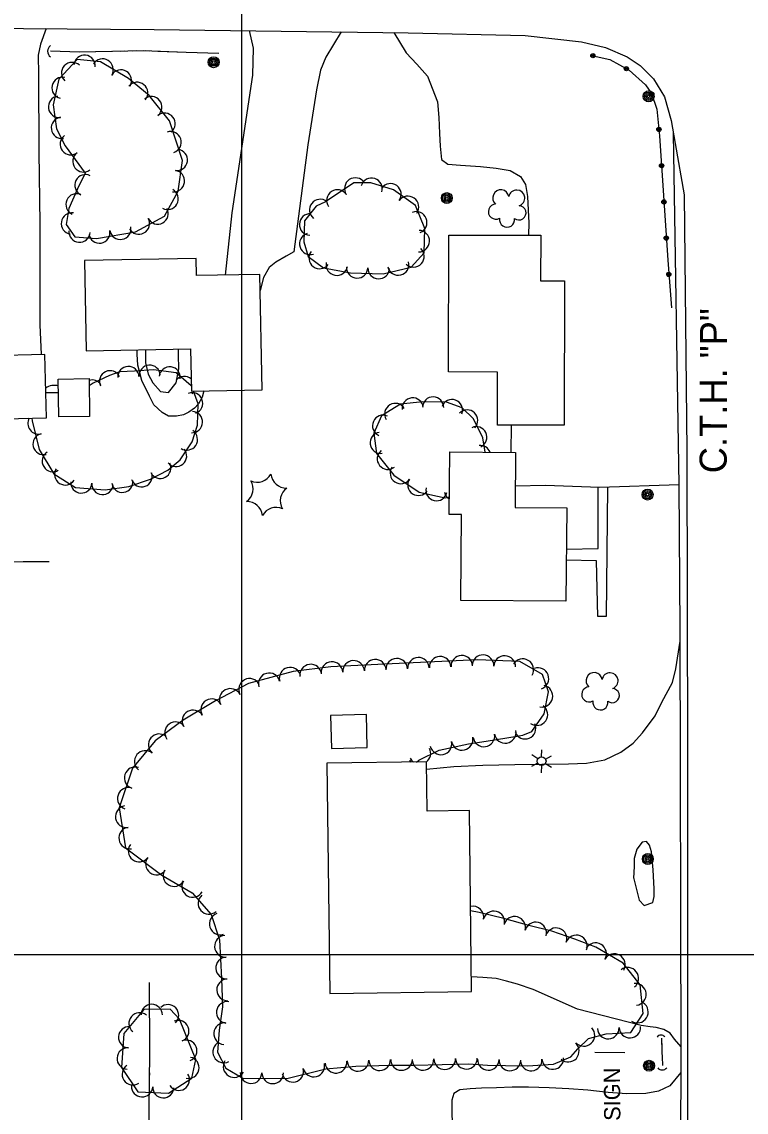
# Model space of a CAD drawing. Extents: x 353423 to 364002, y 127000 to 201942.
# Drawn here: x 362418.9 to 362685.8, y 142441.9 to 142843.4 of the extents above; entities that cross this region are included whole.
import ezdxf

# ---------------------------------------------------------------- set-up
doc = ezdxf.new("R2010")
doc.units = 0
for name, color, linetype in [('E_DTM_SlopeBottom', 7, 'Continuous'), ('E_DTM_SlopeTop', 7, 'Continuous'), ('E_FEN_Generic', 7, 'Continuous'), ('E_LAND_BrushLine', 7, 'Continuous'), ('E_LAND_TreeLine', 7, 'Continuous'), ('E_MISCPROP', 7, 'Continuous'), ('E_RW_IP', 7, 'Continuous'), ('E_STRUCT_WingWall', 7, 'Continuous'), ('E_WTR_FlowLine', 7, 'Continuous')]:
    doc.layers.add(name, color=color, linetype=linetype)

msp = doc.modelspace()

# ---------------------------------------------------------------- linework, layer by layer
at = {"layer": 'E_DTM_SlopeBottom'}
for points in [[(362429.02, 142644.6), (362360.33, 142644.27), (362309.67, 142645.54), (362309.21, 142645.58), (362311.17, 142679.88), (362312.28, 142723.96), (362315.17, 142819.6)], [(362429.02, 142644.6), (362419.47, 142644.55)]]:
    msp.add_lwpolyline(points, dxfattribs=at)
for centre, radius, start, end in [((362431.01, 142832.57), 2.59, 126.7274, 232.967), ((362654.41, 142468.61), 1.73, 39.3645, 145.604), ((362654.82, 142459.57), 2.08, 217.3967, 323.6362)]:
    msp.add_arc(centre, radius, start, end, dxfattribs=at)
at = {"layer": 'E_DTM_SlopeTop'}
for points in [[(361964.7, 142837.4), (362054.14, 142838.83), (362151.32, 142840.44), (362227.54, 142840.56), (362387.32, 142841.24), (362467.66, 142840.63), (362561.19, 142839.4), (362604.38, 142838.32), (362625.07, 142836.06), (362633.97, 142833.95), (362641.86, 142830.53), (362646.7, 142827.3), (362651.59, 142822.37), (362655.68, 142815.75), (362658.14, 142807.05), (362659.56, 142798.59), (362662.86, 142779.71), (362663.88, 142685.28), (362664.14, 142574.67), (362664.07, 142461.04), (362664.29, 142311.95), (362664.89, 142197.01), (362664.6, 142036.36), (362665.68, 141911.62)], [(362662.79, 141911.52), (362662.54, 142019.92), (362662.05, 142073.01), (362662.06, 142132.12), (362662.15, 142191.9), (362661.71, 142256.06), (362661.8, 142330.03), (362661.6, 142397.16), (362661.75, 142463.11), (362661.44, 142619.64), (362661.07, 142672.87), (362658.91, 142802.46)]]:
    msp.add_lwpolyline(points, dxfattribs=at)
at = {"layer": 'E_FEN_Generic'}
for points in [[(362442.31, 142787.66), (362439.4, 142781.92), (362436.18, 142774.73), (362435.2, 142768.76), (362438.47, 142764.26), (362446.47, 142763.58), (362460.84, 142766.13), (362471.52, 142771.91), (362476.51, 142781.03), (362478.06, 142792.4), (362473.28, 142806.93), (362465.83, 142816.23), (362458.2, 142822.53), (362447.94, 142828.69), (362439.32, 142829.54), (362432.53, 142822.33), (362430.44, 142812.8), (362431.68, 142804.01), (362434.86, 142797.73), (362442.31, 142787.66)], [(362530.72, 142777.15), (362527.32, 142775.54), (362523.1, 142770.14), (362522.79, 142762.35), (362524.45, 142757.03), (362530.08, 142752.81), (362540.04, 142751), (362552.03, 142750.63), (362562.34, 142753.12), (362567.16, 142758.32), (362567.32, 142767.26), (362563.99, 142775.81), (362555.88, 142781.59), (362547.52, 142784.15), (362541.16, 142784.11), (362530.72, 142777.15)], [(362481.36, 142709.33), (362481.32, 142709.44), (362475.78, 142714.22), (362467.45, 142715.24), (362460.42, 142714.78), (362454.98, 142714.52), (362451.24, 142713.23), (362445.17, 142710.37), (362443.72, 142709.38)], [(362422.66, 142697.49), (362422.71, 142696.48), (362425.31, 142685.97), (362430.76, 142677), (362438.72, 142671.92), (362449.61, 142671.11), (362458.29, 142672.31), (362466.27, 142675.05), (362472.76, 142678.35), (362477.23, 142682.15), (362481.61, 142688.76), (362483.59, 142694.96), (362483.92, 142702.71), (362482.1, 142707.43)], [(362432.42, 142706.84), (362432.31, 142706.83), (362428.09, 142706.78), (362427.75, 142706.77)], [(362589.59, 142684.97), (362588.71, 142690.21), (362585.3, 142697.24), (362581.18, 142701.23), (362575.37, 142703.38), (362566.6, 142703.52), (362558.42, 142702.61), (362551.35, 142698.31), (362548.53, 142691.99), (362549.6, 142684.42), (362555.91, 142676.5), (362565.25, 142670.27), (362574.91, 142668.15), (362576.43, 142668.46)], [(362564.33, 142570.88), (362565.2, 142571.61), (362572.61, 142575.28), (362583.42, 142577.56), (362590.01, 142578.52), (362597.63, 142579.79), (362603.46, 142580.74), (362606.83, 142582.17), (362611.33, 142588.56), (362612.98, 142596.75), (362610.72, 142603.07), (362602.39, 142607.9), (362586.72, 142608.48), (362568.32, 142607.61), (362550.01, 142606.81), (362532.69, 142605.87), (362518.91, 142604.22), (362502.4, 142599.76), (362490.28, 142593.42), (362478.34, 142586.27), (362467.99, 142578.68), (362459.63, 142568.57), (362454.76, 142553.95), (362457.14, 142539.23), (362470.55, 142529.21), (362481.7, 142522.76), (362488.7, 142514.68), (362491.68, 142505.41), (362492.49, 142491.15), (362492.79, 142480.75), (362491.65, 142472.18), (362490.99, 142464.03), (362494.02, 142458.17), (362500.32, 142454.43), (362516.56, 142454.33), (362530.94, 142457.9), (362541.96, 142458.89), (362554.57, 142459.31), (362563.38, 142459.21), (362573.72, 142459.55), (362583.5, 142459.73), (362590.43, 142459.32), (362597.07, 142459.13), (362605.2, 142458.99), (362614.82, 142459.64), (362621.1, 142462.3), (362623.74, 142465.26), (362627.72, 142469.02), (362634.16, 142470.81), (362643.31, 142471.23), (362647.79, 142478.23), (362646.64, 142488.85), (362640.39, 142496.84), (362630.31, 142502.67), (362622.66, 142505.6), (362614.18, 142508.55), (362605.72, 142510.69), (362596.53, 142513.25), (362587.34, 142515.47), (362584.25, 142516.11)], [(362476.98, 142476.23), (362473.51, 142479.84), (362463.91, 142479.8), (362456.46, 142470.86), (362455.65, 142458.39), (362461.63, 142449.48), (362472.89, 142448.99), (362481.57, 142454.49), (362483.03, 142461.3), (362476.98, 142476.23)]]:
    msp.add_lwpolyline(points, dxfattribs=at)
for centre, radius, start, end in [((362437.43, 142824.54), 3.93, 46.7171, 226.7018), ((362442.02, 142827.21), 3.93, 354.3794, 174.3641), ((362448.69, 142825.84), 3.93, 329.0111, 148.9957), ((362455.42, 142821.8), 3.93, 329.0111, 148.9957), ((362433.92, 142819.08), 3.93, 77.6471, 257.6317), ((362461.39, 142817.23), 3.93, 320.4668, 140.4515), ((362432.61, 142812.13), 3.93, 98.0483, 278.033), ((362466.6, 142811.98), 3.93, 308.705, 128.6897), ((362433.71, 142804.36), 3.93, 98.0483, 278.033), ((362471.5, 142805.86), 3.93, 308.705, 128.6897), ((362436.96, 142798.35), 3.93, 126.4988, 306.4835), ((362473.7, 142799.09), 3.93, 288.2198, 108.2045), ((362476, 142792.54), 3.93, 262.2501, 82.2348), ((362441.62, 142792.04), 3.93, 126.4988, 306.4835), ((362474.94, 142784.77), 3.93, 262.2501, 82.2348), ((362442.37, 142783.23), 3.93, 63.1918, 243.1764), ((362541.75, 142782.01), 3.96, 33.6724, 213.6571), ((362547.75, 142781.92), 3.96, 342.9897, 162.9744), ((362554.71, 142779.88), 3.96, 324.5101, 144.4948), ((362439.1, 142776.2), 3.93, 65.8694, 245.8541), ((362472.61, 142778.19), 3.93, 241.3176, 61.3023), ((362535.16, 142777.62), 3.96, 33.6724, 213.6571), ((362595.36, 142778.58), 2.97, 8.9211, 230.155), ((362601.22, 142778.52), 2.97, 286.5719, 169.5452), ((362528.84, 142774.12), 3.96, 52.0153, 232), ((362561.15, 142775.29), 3.96, 324.5101, 144.4948), ((362593.55, 142773.52), 2.78, 91.892, 299.665), ((362602.03, 142773.06), 2.61, 231.2771, 89.2097), ((362437.35, 142769.15), 3.93, 80.6591, 260.6438), ((362468.95, 142772.85), 3.93, 208.4158, 28.4005), ((362525.12, 142768.81), 3.96, 87.7212, 267.7058), ((362564.2, 142769.56), 3.96, 291.3093, 111.2939), ((362455.19, 142767.21), 3.93, 190.085, 10.0697), ((362462.04, 142769.12), 3.93, 208.4158, 28.4005), ((362597.65, 142770.56), 2.78, 168.569, 9.58), ((362440.19, 142766.18), 3.93, 175.1183, 355.103), ((362447.46, 142765.84), 3.93, 190.085, 10.0697), ((362525.17, 142761.67), 3.96, 107.3887, 287.3734), ((362565.16, 142762.66), 3.96, 268.9513, 88.9359), ((362563.19, 142757.08), 3.96, 227.1694, 47.1541), ((362528.65, 142756.47), 3.96, 143.1166, 323.1013), ((362534.95, 142754.03), 3.96, 169.7428, 349.7275), ((362542.46, 142753), 3.96, 178.2122, 358.1969), ((362550.37, 142752.75), 3.96, 178.2122, 358.1969), ((362557.55, 142754.09), 3.96, 193.6035, 13.5881), ((362458.17, 142712.62), 3.91, 2.6944, 182.6791), ((362466.01, 142713.09), 3.91, 3.7433, 183.728), ((362473.4, 142712.45), 3.91, 353.0782, 173.0628), ((362444.78, 142707.63), 3.91, 34.4018, 106.2214), ((362451.42, 142711.06), 3.91, 25.2661, 205.2508), ((362478.73, 142708.97), 3.91, 48.6293, 139.1754), ((362430.94, 142703.8), 5.76, 75.5973, 124.2442), ((362478.73, 142708.97), 3.91, 319.1907, 336.7689), ((362481.64, 142702.95), 3.91, 291.1689, 111.1536), ((362562.9, 142701.05), 3.9, 6.3586, 186.3433), ((362570.42, 142701.42), 3.9, 359.1328, 179.1175), ((362577.36, 142700.47), 3.9, 339.6444, 159.629), ((362481.59, 142696.04), 3.91, 267.5553, 87.54), ((362556.48, 142699.04), 3.9, 31.305, 211.2897), ((362582.99, 142696.64), 3.9, 316.0103, 135.9949), ((362425.05, 142695.54), 3.91, 150.414, 283.872), ((362551.97, 142694.7), 3.9, 65.9375, 245.9222), ((362426.93, 142687.95), 3.91, 103.8873, 283.872), ((362479.73, 142689.63), 3.91, 236.5101, 56.4948), ((362551.1, 142688.4), 3.9, 98.0763, 278.061), ((362586.32, 142690.46), 3.9, 295.8086, 115.7933), ((362587.75, 142683.54), 3.9, 21.3049, 96.2498), ((362430.32, 142681.66), 3.91, 121.2981, 301.2827), ((362475.75, 142683.58), 3.91, 220.3763, 40.361), ((362553.73, 142682.5), 3.9, 128.5234, 308.5081), ((362469.91, 142679.19), 3.91, 206.9741, 26.9588), ((362558.49, 142677.23), 3.9, 146.3501, 326.3348), ((362434.9, 142676.78), 3.91, 147.4555, 327.4402), ((362463.06, 142676.11), 3.91, 198.9215, 18.9062), ((362505.63, 142679.64), 5.72, 245.7088, 331.4737), ((362516.35, 142677.48), 5.72, 185.7088, 271.4737), ((362440.85, 142673.81), 3.91, 175.7736, 355.7583), ((362448.64, 142673.23), 3.91, 175.7736, 355.7583), ((362455.96, 142674.05), 3.91, 187.8733, 7.8579), ((362498.39, 142671.43), 5.72, 305.7087, 31.4737), ((362519.84, 142667.11), 5.72, 125.7088, 211.4737), ((362564.98, 142672.91), 3.9, 146.3501, 326.3348), ((362571.66, 142670.96), 3.9, 167.629, 347.6137), ((362578.46, 142670.95), 3.9, 191.3673, 238.6826), ((362501.88, 142661.06), 5.72, 5.7087, 91.4737), ((362512.6, 142658.9), 5.72, 65.7087, 151.4737), ((362533.14, 142603.8), 3.99, 3.1263, 183.111), ((362541.12, 142604.23), 3.99, 3.1263, 183.111), ((362549.09, 142604.67), 3.99, 3.1263, 183.111), ((362557.05, 142605.03), 3.99, 2.4975, 182.4822), ((362565.03, 142605.37), 3.99, 2.4975, 182.4822), ((362573.02, 142605.74), 3.99, 2.7337, 182.7184), ((362581, 142606.12), 3.99, 2.7337, 182.7184), ((362588.8, 142606.31), 3.99, 357.8883, 177.873), ((362596.79, 142606.02), 3.99, 357.8883, 177.873), ((362603.47, 142604.86), 3.99, 329.8776, 149.8622), ((362510.04, 142599.66), 3.99, 15.1364, 195.1211), ((362517.75, 142601.74), 3.99, 15.1364, 195.1211), ((362525.34, 142602.88), 3.99, 6.8362, 186.8208), ((362609.03, 142601.6), 3.99, 289.6977, 109.6823), ((362629.74, 142600.83), 2.97, 8.9211, 230.155), ((362635.6, 142600.77), 2.97, 286.5719, 169.5452), ((362502.8, 142597.61), 3.99, 27.5955, 207.5802), ((362610.52, 142595.11), 3.99, 258.6184, 78.6031), ((362495.72, 142593.91), 3.99, 27.5955, 207.5802), ((362627.93, 142595.77), 2.78, 91.892, 299.665), ((362636.41, 142595.31), 2.61, 231.2771, 89.2097), ((362488.83, 142590.12), 3.99, 30.9269, 210.9116), ((362608.63, 142588.35), 3.99, 234.8486, 54.8333), ((362632.03, 142592.81), 2.78, 168.569, 9.58), ((362481.98, 142586.01), 3.99, 30.9269, 210.9116), ((362475.55, 142581.63), 3.99, 36.2821, 216.2668), ((362604.27, 142583.36), 3.99, 202.9149, 22.8995), ((362469.51, 142577.22), 3.99, 50.3849, 230.3696), ((362581.11, 142579.21), 3.99, 191.9431, 11.9277), ((362589.13, 142580.5), 3.99, 188.2558, 8.2405), ((362596.97, 142581.79), 3.99, 189.4493, 9.4339), ((362464.41, 142571.07), 3.99, 50.3849, 230.3696), ((362565.55, 142574.12), 3.99, 307.0022, 26.3217), ((362573.3, 142577.56), 3.99, 191.9431, 11.9277), ((362558.83, 142568.99), 3.99, 27.8138, 39.9924), ((362565.55, 142574.12), 3.99, 206.337, 234.432), ((362460.66, 142565.05), 3.99, 71.5915, 251.5762), ((362458.14, 142557.47), 3.99, 71.5915, 251.5762), ((362457.4, 142550.75), 3.99, 99.187, 279.1717), ((362458.67, 142542.86), 3.99, 99.187, 279.1717), ((362462.11, 142538.12), 3.99, 143.2336, 323.2183), ((362468.51, 142533.34), 3.99, 143.2336, 323.2183), ((362474.96, 142529.07), 3.99, 149.9616, 329.9462), ((362481.87, 142525.07), 3.99, 149.9616, 329.9462), ((362487.85, 142518.85), 3.99, 130.9007, 310.8854), ((362492, 142511.25), 3.99, 107.8398, 287.8244), ((362585.08, 142513.8), 3.99, 348.2966, 102.2139), ((362592.79, 142512), 3.99, 346.4403, 166.425), ((362600.44, 142509.99), 3.99, 344.4295, 164.4142), ((362608.21, 142507.91), 3.99, 345.8456, 165.8303), ((362493.91, 142503), 3.99, 93.2638, 273.2485), ((362615.72, 142505.8), 3.99, 340.7836, 160.7683), ((362623.19, 142503.16), 3.99, 339.0369, 159.0216), ((362630.27, 142500.28), 3.99, 329.9532, 149.9379), ((362494.36, 142495.03), 3.99, 93.2638, 273.2485), ((362637.18, 142496.27), 3.99, 329.9532, 149.9379), ((362642.13, 142491.22), 3.99, 308.069, 128.0537), ((362494.7, 142486.99), 3.99, 91.6545, 271.6391), ((362644.92, 142485.3), 3.99, 276.1827, 96.1674), ((362494.62, 142478.68), 3.99, 82.4502, 262.4349), ((362466.76, 142477.76), 3.92, 0.2223, 180.207), ((362472.78, 142477.64), 3.92, 313.7933, 133.7779), ((362645.68, 142478.81), 3.99, 237.42, 57.4047), ((362462.29, 142474.65), 3.92, 50.2248, 230.2095), ((362476.55, 142471.82), 3.92, 292.0885, 112.0732), ((362493.64, 142470.86), 3.99, 85.3907, 265.3754), ((362458.43, 142469.53), 3.92, 86.2738, 266.2585), ((362625.95, 142470.22), 3.99, 223.396, 43.3807), ((362634.91, 142472.94), 3.99, 182.6165, 2.6012), ((362642.89, 142473.3), 3.99, 182.6165, 2.6012), ((362479.5, 142464.56), 3.92, 292.0885, 112.0732), ((362493.3, 142464.13), 3.99, 117.2791, 297.2638), ((362620.2, 142464.43), 3.99, 228.2866, 48.2713), ((362457.92, 142461.71), 3.92, 86.2738, 266.2585), ((362459.79, 142455.9), 3.92, 123.8976, 303.8823), ((362480.29, 142458.31), 3.92, 257.8939, 77.8786), ((362497.11, 142458.76), 3.99, 149.3096, 329.2943), ((362526.48, 142458.95), 3.99, 193.9351, 13.9198), ((362534.65, 142460.33), 3.99, 185.1674, 5.1521), ((362542.73, 142461.01), 3.99, 181.8926, 1.8773), ((362550.72, 142461.27), 3.99, 181.8926, 1.8773), ((362558.79, 142461.35), 3.99, 179.39, 359.3747), ((362566.69, 142461.41), 3.99, 181.8633, 1.848), ((362574.7, 142461.66), 3.99, 181.0393, 1.024), ((362582.69, 142461.8), 3.99, 181.0393, 1.024), ((362590.77, 142461.4), 3.99, 178.3768, 358.3614), ((362598.73, 142461.19), 3.99, 178.9923, 358.977), ((362606.54, 142461.17), 3.99, 183.8613, 3.8459), ((362614.51, 142461.71), 3.99, 183.8613, 3.8459), ((362476.78, 142453.89), 3.92, 212.3493, 32.334), ((362503.35, 142456.5), 3.99, 179.669, 359.6537), ((362511.34, 142456.45), 3.99, 179.669, 359.6537), ((362518.73, 142457.02), 3.99, 193.9351, 13.9198), ((362463.21, 142451.47), 3.92, 177.5402, 357.5249), ((362471.04, 142451.13), 3.92, 177.5402, 357.5249)]:
    msp.add_arc(centre, radius, start, end, dxfattribs=at)
at = {"layer": 'E_LAND_BrushLine'}
for p, q in [((362610.4, 142572.83), (362610.48, 142575.35)), ((362608.95, 142572.1), (362606.73, 142573.47)), ((362611.84, 142571.94), (362614.02, 142573.17)), ((362608.93, 142570.4), (362606.62, 142569.21)), ((362610.29, 142569.55), (362610.21, 142566.95)), ((362611.79, 142570.3), (362613.97, 142568.93)), ((362641.02, 142463.81), (362629.99, 142463.98))]:
    msp.add_line(p, q, dxfattribs=at)
for centre, radius in [((362489.57, 142828.55), 2.02), ((362489.56, 142828.55), 1.52), ((362489.6, 142828.55), 1.01), ((362489.59, 142828.56), 0.502), ((362649.78, 142815.97), 2.02), ((362649.77, 142815.97), 1.52), ((362649.81, 142815.97), 1.01), ((362649.8, 142815.98), 0.502), ((362575.47, 142778.52), 2.02), ((362575.45, 142778.52), 1.52), ((362575.49, 142778.52), 1.01), ((362575.48, 142778.53), 0.502), ((362649.41, 142669.36), 2.02), ((362649.4, 142669.36), 1.52), ((362649.44, 142669.36), 1.01), ((362649.43, 142669.37), 0.502), ((362610.37, 142571.19), 1.64), ((362649.51, 142535.17), 2.02), ((362649.5, 142535.17), 1.52), ((362649.54, 142535.17), 1.01), ((362649.53, 142535.18), 0.502), ((362649.98, 142459.04), 2.02), ((362649.96, 142459.03), 1.52), ((362650, 142459.04), 1.01), ((362649.99, 142459.04), 0.502)]:
    msp.add_circle(centre, radius, dxfattribs=at)
at = {"layer": 'E_LAND_TreeLine'}
for p, q in [((362500, 141500), (362500, 144000)), ((359500, 142500), (364000, 142500))]:
    msp.add_line(p, q, dxfattribs=at)
at = {"layer": 'E_MISCPROP'}
for points in [[(362427.86, 142840.93), (362425.78, 142835.22), (362424.98, 142831.15), (362425.12, 142824.05), (362425.14, 142795.36), (362425.53, 142769.2), (362425.59, 142731.89), (362426.01, 142720.94)], [(362493.94, 142750.17), (362496.46, 142773.05), (362503.96, 142823.79), (362504.31, 142833.68), (362502.84, 142840.17)], [(362536.6, 142839.72), (362530.91, 142830.45), (362528.96, 142825.61), (362527.44, 142818.34), (362524.29, 142798.06), (362519.12, 142758.73), (362516.26, 142757.08), (362512.49, 142754.93), (362510.09, 142752.93), (362507.98, 142749.32), (362506.74, 142744.52)], [(362555.93, 142839.47), (362560.45, 142832.02), (362564.48, 142827.8), (362568.37, 142823.42), (362572.09, 142813.97), (362572.51, 142808.18), (362572.77, 142802.27), (362572.99, 142797.64), (362573.57, 142792.7), (362575.86, 142790.94), (362580.48, 142790.59), (362587.86, 142790.09), (362593.67, 142789.5), (362598.75, 142788.73), (362602.56, 142786.45), (362604.42, 142783.49), (362605.15, 142779.15), (362605.4, 142774.12), (362605.65, 142769.37), (362605.55, 142764.83)], [(362628.29, 142831.17), (362635.51, 142829.51), (362642.68, 142825.58), (362648.7, 142820.17), (362650.9, 142817.08), (362652.78, 142811.25), (362653.85, 142801.46), (362656.84, 142755.6), (362658.21, 142738.07)], [(362628.29, 142831.17), (362635.51, 142829.51), (362642.68, 142825.58), (362648.7, 142820.17), (362650.9, 142817.08), (362652.78, 142811.25), (362653.85, 142801.46), (362656.84, 142755.6), (362658.21, 142738.07)], [(362485.96, 142707.5), (362485.36, 142705.16), (362483.96, 142702.77), (362482.52, 142701.2), (362480.47, 142699.66), (362478.5, 142698.71), (362475.87, 142698.18), (362472.98, 142698.26), (362470.63, 142699.57), (362467.6, 142702.4), (362465.92, 142705.54), (362463.16, 142711.3), (362461.62, 142716.95), (362461.42, 142721.01), (362461.35, 142722.66)], [(362464.42, 142722.71), (362464.43, 142717.8), (362465.47, 142713.62), (362467.12, 142710.46), (362470.03, 142707.25), (362472.91, 142706.89), (362475.73, 142710.46), (362476.79, 142715.66), (362476.64, 142720.81), (362476.61, 142722.94)], [(362599.13, 142694.95), (362599.07, 142684.89)], [(362661.07, 142672.99), (362631.66, 142671.96), (362611.84, 142672.64), (362600.66, 142672.42)], [(362634.68, 142672.06), (362634.21, 142624.44), (362631.05, 142624.42), (362630.66, 142644.94), (362619.47, 142645.15)], [(362619.5, 142649.21), (362631.22, 142649.55), (362631.22, 142671.97)], [(362568.03, 142568.19), (362578.01, 142569.27), (362588.73, 142569.69), (362600.47, 142569.97), (362610.49, 142570.12), (362620.25, 142570.17), (362626.92, 142570.47), (362633.62, 142571.66), (362639.55, 142574.46), (362644.13, 142577.77), (362647.53, 142581.61), (362652.17, 142587.89), (362654.72, 142592.91), (362658.55, 142600.11), (362659.86, 142605.13), (362661.44, 142615.38)], [(362650.87, 142537.81), (362650.15, 142540.21), (362649.04, 142541.67), (362647.43, 142541.31), (362645.48, 142538.73), (362644.54, 142535.38), (362644.45, 142532.59), (362644.38, 142530.21), (362644.26, 142528.05)], [(362644.28, 142528.38), (362646.33, 142520.04), (362648.15, 142518.09), (362651.35, 142519.15), (362651.83, 142521.33), (362651.81, 142524.16), (362651.5, 142531.14), (362650.87, 142537.81)], [(362661.74, 142465.97), (362659.29, 142468.81), (362657.79, 142471), (362655.47, 142472.43), (362652.54, 142473.08), (362650.42, 142473.33), (362647.04, 142473.82), (362623.6, 142479.89), (362607.26, 142487.08), (362601.46, 142489.09), (362597.49, 142490.23), (362593.65, 142491.14), (362588.69, 142491.57), (362584.55, 142491.77)], [(362661.73, 142456.57), (362657.61, 142451.7), (362653.44, 142449.7), (362648.77, 142448.88), (362641.83, 142448.72), (362634.95, 142449.22), (362627.46, 142450.1), (362620.47, 142450.52), (362613.22, 142450.97), (362605.59, 142451.13), (362599.52, 142451.12), (362593.72, 142450.96), (362588.24, 142450.78), (362584.05, 142450.6), (362580.23, 142450.2), (362578.07, 142448.83), (362577.28, 142446.39), (362577.29, 142442.53), (362577.44, 142437.28), (362577.31, 142424.88), (362577.07, 142418.6), (362576.86, 142413.72), (362575.16, 142411.24)]]:
    msp.add_lwpolyline(points, dxfattribs=at)
for centre, radius in [((362629.26, 142830.95), 0.779), ((362629.26, 142830.95), 0.392), ((362641.61, 142826.17), 0.779), ((362641.61, 142826.17), 0.392), ((362650.98, 142816.83), 0.779), ((362650.98, 142816.83), 0.392), ((362653.6, 142803.78), 0.779), ((362653.6, 142803.78), 0.392), ((362654.57, 142790.45), 0.779), ((362654.57, 142790.45), 0.392), ((362655.44, 142777.1), 0.779), ((362655.44, 142777.1), 0.392), ((362656.31, 142763.76), 0.779), ((362656.31, 142763.76), 0.392), ((362657.24, 142750.42), 0.779), ((362657.24, 142750.42), 0.392)]:
    msp.add_circle(centre, radius, dxfattribs=at)
at = {"layer": 'E_STRUCT_WingWall'}
for points in [[(362491.48, 142831.75), (362479.5, 142832.13), (362463.62, 142832.74), (362452.32, 142832.48), (362440.21, 142832.29), (362429.54, 142832.63)], [(362451.99, 142832.47), (362440.21, 142832.29), (362429.54, 142832.63)], [(362456.64, 142832.58), (362455.09, 142832.54)], [(362461.29, 142832.68), (362459.74, 142832.65)], [(362465.93, 142832.65), (362464.39, 142832.71)], [(362491.48, 142831.75), (362479.5, 142832.13), (362469.03, 142832.53)], [(362465.87, 142489.65), (362465.97, 142463.61), (362465.64, 142432.86)], [(362465.87, 142489.65), (362465.97, 142463.61), (362465.93, 142460.48)], [(362655.07, 142459.17), (362654.94, 142462.28), (362654.79, 142463.93), (362654.79, 142464.32), (362654.65, 142469.2)], [(362654.76, 142465.56), (362654.65, 142469.2)], [(362654.78, 142464.81), (362654.77, 142465.06)], [(362654.79, 142464.06), (362654.79, 142464.31)], [(362654.84, 142463.3), (362654.82, 142463.55)], [(362655.07, 142459.17), (362654.94, 142462.28), (362654.89, 142462.8)], [(362465.89, 142456.45), (362465.87, 142454.44)], [(362465.83, 142450.42), (362465.8, 142448.4)], [(362465.76, 142444.38), (362465.74, 142442.37)]]:
    msp.add_lwpolyline(points, dxfattribs=at)
at = {"layer": 'E_WTR_FlowLine'}
for points in [[(362576.08, 142714.51), (362576.22, 142764.92), (362610.07, 142764.82), (362610.03, 142748.08), (362618.81, 142748.05), (362618.66, 142694.9), (362594.09, 142694.96), (362594.15, 142714.46)], [(362406.45, 142759.25), (362367.22, 142758.18), (362368.16, 142723.85), (362388.64, 142724.41), (362388.81, 142718.2), (362401.41, 142718.54), (362402, 142696.93), (362428, 142697.64), (362427.36, 142720.98), (362407.52, 142720.44)], [(362483.15, 142756.28), (362442.04, 142755.53), (362442.65, 142722.31), (362481.11, 142723.02), (362481.4, 142707.41), (362507.42, 142707.89), (362506.64, 142750.4), (362483.27, 142749.97)], [(362432.56, 142697.94), (362432.34, 142711.85), (362443.68, 142712.04), (362443.9, 142698.12)], [(362619.64, 142664.46), (362619.34, 142630.06), (362580.62, 142630.4), (362580.89, 142661.97), (362576.38, 142662.01), (362576.58, 142685.09), (362600.77, 142684.88), (362600.6, 142664.63)], [(362532.97, 142575.89), (362546.19, 142576.23), (362545.88, 142588.33), (362532.65, 142587.99)], [(362584.62, 142486.35), (362583.79, 142553.01), (362568.22, 142552.82), (362567.99, 142570.93), (362531.32, 142570.47), (362532.38, 142485.7)]]:
    msp.add_lwpolyline(points, close=True, dxfattribs=at)

# ---------------------------------------------------------------- texts
at = {"layer": 'E_LAND_BrushLine'}
msp.add_text('SIGN', height=6, rotation=90.4974, dxfattribs=at).set_placement((362639.43, 142438.78))
at = {"layer": 'E_RW_IP'}
msp.add_text('C.T.H. "P"', height=10, rotation=89.8301, dxfattribs=at).set_placement((362678.57, 142677.18))

doc.saveas('drawing.dxf')
